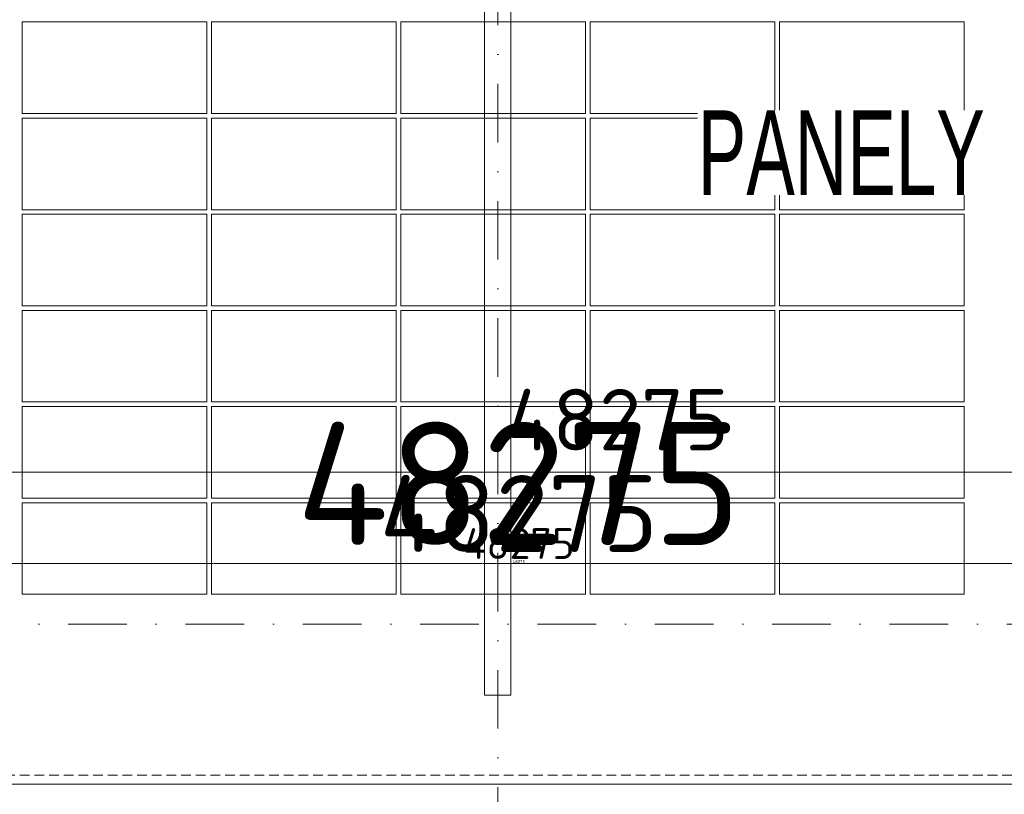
# Model space of a CAD drawing. Header units: millimetres. Extents: x -725694 to 5289369, y -1488057 to 2187451.
# Tile 562 of 656: x 350895 to 357291, y 148895 to 153930. Entities that reach past the tile are written whole.
import ezdxf

# ---------------------------------------------------------------- set-up
doc = ezdxf.new("R2010")
doc.units = ezdxf.units.MM
for name, pattern in [('CENTERX2', [101.6, 63.5, -12.7, 12.7, -12.7]), ('DASHDOT', [25.4, 12.7, -6.35, 0, -6.35]), ('DASHED', [19.05, 12.7, -6.35]), ('HIDDEN', [9.525, 6.35, -3.175])]:
    doc.linetypes.add(name, pattern=pattern)
doc.layers.get('Defpoints').update_dxf_attribs({"color": 8})
for name, color, linetype, lineweight in [('A99_FVE', 30, 'Continuous', 5), ('A99_N_kce-pod', 7, 'DASHED', 20), ('A99_N_koty-200', 5, 'Continuous', 5), ('A99_N_koty-200 @ 1', 5, 'Continuous', 5), ('A99_N_koty-200 @ 10', 5, 'Continuous', 5), ('A99_N_koty-200 @ 100', 5, 'Continuous', 5), ('A99_N_koty-200 @ 200', 5, 'Continuous', 5), ('A99_N_koty-200 @ 250 (1)', 5, 'Continuous', 5), ('A99_N_koty-200 @ 250 (2)', 5, 'Continuous', 5), ('A99_N_koty-200 @ 400', 5, 'Continuous', 5), ('A99_S_kce-pohl', 7, 'Continuous', 5), ('A99_S_osy', 1, 'CENTERX2', 5)]:
    doc.layers.add(name, color=color, linetype=linetype, lineweight=lineweight)
doc.styles.add('A99_kota', font='isocpeur.ttf', dxfattribs={"height": 2})
doc.styles.get("Standard").update_dxf_attribs({"font": 'isocpeur.ttf', "width": 0.75})
doc.dimstyles.new('A99_kota_200 new', dxfattribs={"dimscale": 200, "dimtxt": 2, "dimasz": 1.2, "dimexe": 0.5, "dimexo": 1.5, "dimgap": 0.3, "dimtad": 1, "dimdec": 0, "dimzin": 3, "dimdsep": 46, "dimtxsty": 'A99_kota', "dimblk": 'ARCHTICK', "dimcen": 2.5, "dimazin": 2, "dimtfac": 0.75, "dimtdec": 0, "dimtmove": 2, "dimatfit": 0, "dimfxl": 0, "dimtolj": 1, "dimtzin": 0, "dimlwd": 5, "dimlwe": 5, "dimarcsym": 0})

# ---------------------------------------------------------------- blocks, each defined once
blk = doc.blocks.new('_ArchTick')
at = {"color": 0, "linetype": 'ByBlock', "const_width": 0.15}
blk.add_lwpolyline([(-0.5, -0.5), (0.5, 0.5)], dxfattribs=at)
blk = doc.blocks.new('*D4736')
at = {"layer": 'A99_N_koty-200', "color": 0, "linetype": 'Continuous', "lineweight": 5, "ltscale": 10, "transparency": 16777216}
for p, q in [((354000, 146925), (354000, 146475)), ((366000, 146925), (366000, 146475)), ((366000, 146525), (354000, 146525))]:
    blk.add_line(p, q, dxfattribs=at)
at = {"layer": 'Defpoints', "color": 0, "linetype": 'Continuous', "lineweight": 0, "ltscale": 10, "transparency": 16777216}
for p in [(354000, 149400), (366000, 149400), (354000, 146525)]:
    blk.add_point(p, dxfattribs=at)
at = {"layer": 'A99_N_koty-200', "color": 0, "linetype": 'Continuous', "lineweight": 5, "ltscale": 10, "transparency": 16777216, "xscale": 120, "yscale": 120, "zscale": 120, "rotation": 180}
blk.add_blockref('_ArchTick', (354000, 146525), dxfattribs=at)
at = {"layer": 'A99_N_koty-200', "color": 0, "linetype": 'Continuous', "lineweight": 5, "ltscale": 10, "transparency": 16777216, "xscale": 120, "yscale": 120, "zscale": 120}
blk.add_blockref('_ArchTick', (366000, 146525), dxfattribs=at)
at = {"layer": 'A99_N_koty-200', "color": 0, "linetype": 'Continuous', "ltscale": 10, "transparency": 16777216, "insert": (360000, 146655), "char_height": 200, "attachment_point": 5, "style": 'A99_kota'}
blk.add_mtext('\\A1;12000', dxfattribs=at)
blk = doc.blocks.new('*D4737')
at = {"layer": 'A99_N_koty-200', "color": 0, "linetype": 'Continuous', "lineweight": 5, "ltscale": 10, "transparency": 16777216}
for p, q in [((354000, 147325), (354000, 146425)), ((366000, 147325), (366000, 146425)), ((366000, 146525), (354000, 146525))]:
    blk.add_line(p, q, dxfattribs=at)
at = {"layer": 'Defpoints', "color": 0, "linetype": 'Continuous', "lineweight": 0, "ltscale": 10, "transparency": 16777216}
for p in [(354000, 149400), (366000, 149400), (354000, 146525)]:
    blk.add_point(p, dxfattribs=at)
at = {"layer": 'A99_N_koty-200', "color": 0, "linetype": 'Continuous', "lineweight": 5, "ltscale": 10, "transparency": 16777216, "xscale": 240, "yscale": 240, "zscale": 240, "rotation": 180}
blk.add_blockref('_ArchTick', (354000, 146525), dxfattribs=at)
at = {"layer": 'A99_N_koty-200', "color": 0, "linetype": 'Continuous', "lineweight": 5, "ltscale": 10, "transparency": 16777216, "xscale": 240, "yscale": 240, "zscale": 240}
blk.add_blockref('_ArchTick', (366000, 146525), dxfattribs=at)
at = {"layer": 'A99_N_koty-200', "color": 0, "linetype": 'Continuous', "ltscale": 10, "transparency": 16777216, "insert": (360000, 146785), "char_height": 400, "attachment_point": 5, "style": 'A99_kota'}
blk.add_mtext('\\A1;12000', dxfattribs=at)
blk = doc.blocks.new('*D4738')
at = {"layer": 'A99_N_koty-200', "color": 0, "linetype": 'Continuous', "lineweight": 5, "ltscale": 10, "transparency": 16777216}
for p, q in [((354000, 146529), (354000, 146524.5)), ((366000, 146525), (354000, 146525)), ((366000, 146529), (366000, 146524.5))]:
    blk.add_line(p, q, dxfattribs=at)
at = {"layer": 'Defpoints', "color": 0, "linetype": 'Continuous', "lineweight": 0, "ltscale": 10, "transparency": 16777216}
for p in [(354000, 149400), (366000, 149400), (354000, 146525)]:
    blk.add_point(p, dxfattribs=at)
at = {"layer": 'A99_N_koty-200', "color": 0, "linetype": 'Continuous', "lineweight": 5, "ltscale": 10, "transparency": 16777216, "xscale": 1.2, "yscale": 1.2, "zscale": 1.2, "rotation": 180}
blk.add_blockref('_ArchTick', (354000, 146525), dxfattribs=at)
at = {"layer": 'A99_N_koty-200', "color": 0, "linetype": 'Continuous', "lineweight": 5, "ltscale": 10, "transparency": 16777216, "xscale": 1.2, "yscale": 1.2, "zscale": 1.2}
blk.add_blockref('_ArchTick', (366000, 146525), dxfattribs=at)
at = {"layer": 'A99_N_koty-200', "color": 0, "linetype": 'Continuous', "ltscale": 10, "transparency": 16777216, "insert": (360000, 146526.3), "char_height": 2, "attachment_point": 5, "style": 'A99_kota'}
blk.add_mtext('\\A1;12000', dxfattribs=at)
blk = doc.blocks.new('*D4739')
at = {"layer": 'A99_N_koty-200', "color": 0, "linetype": 'Continuous', "lineweight": 5, "ltscale": 10, "transparency": 16777216}
for p, q in [((354000, 148125), (354000, 146325)), ((366000, 148125), (366000, 146325)), ((366000, 146525), (354000, 146525))]:
    blk.add_line(p, q, dxfattribs=at)
at = {"layer": 'Defpoints', "color": 0, "linetype": 'Continuous', "lineweight": 0, "ltscale": 10, "transparency": 16777216}
for p in [(354000, 149400), (366000, 149400), (354000, 146525)]:
    blk.add_point(p, dxfattribs=at)
at = {"layer": 'A99_N_koty-200', "color": 0, "linetype": 'Continuous', "lineweight": 5, "ltscale": 10, "transparency": 16777216, "xscale": 480, "yscale": 480, "zscale": 480, "rotation": 180}
blk.add_blockref('_ArchTick', (354000, 146525), dxfattribs=at)
at = {"layer": 'A99_N_koty-200', "color": 0, "linetype": 'Continuous', "lineweight": 5, "ltscale": 10, "transparency": 16777216, "xscale": 480, "yscale": 480, "zscale": 480}
blk.add_blockref('_ArchTick', (366000, 146525), dxfattribs=at)
at = {"layer": 'A99_N_koty-200', "color": 0, "linetype": 'Continuous', "ltscale": 10, "transparency": 16777216, "insert": (360000, 147045), "char_height": 800, "attachment_point": 5, "style": 'A99_kota'}
blk.add_mtext('\\A1;12000', dxfattribs=at)
blk = doc.blocks.new('*D4740')
at = {"layer": 'A99_N_koty-200', "color": 0, "linetype": 'Continuous', "lineweight": 5, "ltscale": 10, "transparency": 16777216}
for p, q in [((354000, 146565), (354000, 146520)), ((366000, 146565), (366000, 146520)), ((366000, 146525), (354000, 146525))]:
    blk.add_line(p, q, dxfattribs=at)
at = {"layer": 'Defpoints', "color": 0, "linetype": 'Continuous', "lineweight": 0, "ltscale": 10, "transparency": 16777216}
for p in [(354000, 149400), (366000, 149400), (354000, 146525)]:
    blk.add_point(p, dxfattribs=at)
at = {"layer": 'A99_N_koty-200', "color": 0, "linetype": 'Continuous', "lineweight": 5, "ltscale": 10, "transparency": 16777216, "xscale": 12, "yscale": 12, "zscale": 12, "rotation": 180}
blk.add_blockref('_ArchTick', (354000, 146525), dxfattribs=at)
at = {"layer": 'A99_N_koty-200', "color": 0, "linetype": 'Continuous', "lineweight": 5, "ltscale": 10, "transparency": 16777216, "xscale": 12, "yscale": 12, "zscale": 12}
blk.add_blockref('_ArchTick', (366000, 146525), dxfattribs=at)
at = {"layer": 'A99_N_koty-200', "color": 0, "linetype": 'Continuous', "ltscale": 10, "transparency": 16777216, "insert": (360000, 146538), "char_height": 20, "attachment_point": 5, "style": 'A99_kota'}
blk.add_mtext('\\A1;12000', dxfattribs=at)
blk = doc.blocks.new('*D4741')
at = {"layer": 'A99_N_koty-200', "color": 0, "linetype": 'Continuous', "lineweight": 5, "ltscale": 10, "transparency": 16777216}
for p, q in [((354000, 147525), (354000, 146400)), ((366000, 147525), (366000, 146400)), ((366000, 146525), (354000, 146525))]:
    blk.add_line(p, q, dxfattribs=at)
at = {"layer": 'Defpoints', "color": 0, "linetype": 'Continuous', "lineweight": 0, "ltscale": 10, "transparency": 16777216}
for p in [(354000, 149400), (366000, 149400), (354000, 146525)]:
    blk.add_point(p, dxfattribs=at)
at = {"layer": 'A99_N_koty-200', "color": 0, "linetype": 'Continuous', "lineweight": 5, "ltscale": 10, "transparency": 16777216, "xscale": 300, "yscale": 300, "zscale": 300, "rotation": 180}
blk.add_blockref('_ArchTick', (354000, 146525), dxfattribs=at)
at = {"layer": 'A99_N_koty-200', "color": 0, "linetype": 'Continuous', "lineweight": 5, "ltscale": 10, "transparency": 16777216, "xscale": 300, "yscale": 300, "zscale": 300}
blk.add_blockref('_ArchTick', (366000, 146525), dxfattribs=at)
at = {"layer": 'A99_N_koty-200', "color": 0, "linetype": 'Continuous', "ltscale": 10, "transparency": 16777216, "insert": (360000, 146850), "char_height": 500, "attachment_point": 5, "style": 'A99_kota'}
blk.add_mtext('\\A1;12000', dxfattribs=at)
blk = doc.blocks.new('*D4742')
at = {"layer": 'A99_N_koty-200', "color": 0, "linetype": 'Continuous', "lineweight": 5, "ltscale": 10, "transparency": 16777216}
for p, q in [((354000, 147525), (354000, 146400)), ((366000, 147525), (366000, 146400)), ((366000, 146525), (354000, 146525))]:
    blk.add_line(p, q, dxfattribs=at)
at = {"layer": 'Defpoints', "color": 0, "linetype": 'Continuous', "lineweight": 0, "ltscale": 10, "transparency": 16777216}
for p in [(354000, 149400), (366000, 149400), (354000, 146525)]:
    blk.add_point(p, dxfattribs=at)
at = {"layer": 'A99_N_koty-200', "color": 0, "linetype": 'Continuous', "lineweight": 5, "ltscale": 10, "transparency": 16777216, "xscale": 300, "yscale": 300, "zscale": 300, "rotation": 180}
blk.add_blockref('_ArchTick', (354000, 146525), dxfattribs=at)
at = {"layer": 'A99_N_koty-200', "color": 0, "linetype": 'Continuous', "lineweight": 5, "ltscale": 10, "transparency": 16777216, "xscale": 300, "yscale": 300, "zscale": 300}
blk.add_blockref('_ArchTick', (366000, 146525), dxfattribs=at)
at = {"layer": 'A99_N_koty-200', "color": 0, "linetype": 'Continuous', "ltscale": 10, "transparency": 16777216, "insert": (360000, 146850), "char_height": 500, "attachment_point": 5, "style": 'A99_kota'}
blk.add_mtext('\\A1;12000', dxfattribs=at)
blk = doc.blocks.new('*D4744')
at = {"layer": 'A99_N_koty-200', "color": 0, "linetype": 'Continuous', "lineweight": 5, "ltscale": 10, "transparency": 16777216}
for p, q in [((342000, 146925), (342000, 146475)), ((354000, 146925), (354000, 146475)), ((354000, 146525), (342000, 146525))]:
    blk.add_line(p, q, dxfattribs=at)
at = {"layer": 'Defpoints', "color": 0, "linetype": 'Continuous', "lineweight": 0, "ltscale": 10, "transparency": 16777216}
for p in [(342000, 149400), (354000, 149400), (342000, 146525)]:
    blk.add_point(p, dxfattribs=at)
at = {"layer": 'A99_N_koty-200', "color": 0, "linetype": 'Continuous', "lineweight": 5, "ltscale": 10, "transparency": 16777216, "xscale": 120, "yscale": 120, "zscale": 120, "rotation": 180}
blk.add_blockref('_ArchTick', (342000, 146525), dxfattribs=at)
at = {"layer": 'A99_N_koty-200', "color": 0, "linetype": 'Continuous', "lineweight": 5, "ltscale": 10, "transparency": 16777216, "xscale": 120, "yscale": 120, "zscale": 120}
blk.add_blockref('_ArchTick', (354000, 146525), dxfattribs=at)
at = {"layer": 'A99_N_koty-200', "color": 0, "linetype": 'Continuous', "ltscale": 10, "transparency": 16777216, "insert": (348000, 146655), "char_height": 200, "attachment_point": 5, "style": 'A99_kota'}
blk.add_mtext('\\A1;12000', dxfattribs=at)
blk = doc.blocks.new('*D4745')
at = {"layer": 'A99_N_koty-200', "color": 0, "linetype": 'Continuous', "lineweight": 5, "ltscale": 10, "transparency": 16777216}
for p, q in [((342000, 147325), (342000, 146425)), ((354000, 147325), (354000, 146425)), ((354000, 146525), (342000, 146525))]:
    blk.add_line(p, q, dxfattribs=at)
at = {"layer": 'Defpoints', "color": 0, "linetype": 'Continuous', "lineweight": 0, "ltscale": 10, "transparency": 16777216}
for p in [(342000, 149400), (354000, 149400), (342000, 146525)]:
    blk.add_point(p, dxfattribs=at)
at = {"layer": 'A99_N_koty-200', "color": 0, "linetype": 'Continuous', "lineweight": 5, "ltscale": 10, "transparency": 16777216, "xscale": 240, "yscale": 240, "zscale": 240, "rotation": 180}
blk.add_blockref('_ArchTick', (342000, 146525), dxfattribs=at)
at = {"layer": 'A99_N_koty-200', "color": 0, "linetype": 'Continuous', "lineweight": 5, "ltscale": 10, "transparency": 16777216, "xscale": 240, "yscale": 240, "zscale": 240}
blk.add_blockref('_ArchTick', (354000, 146525), dxfattribs=at)
at = {"layer": 'A99_N_koty-200', "color": 0, "linetype": 'Continuous', "ltscale": 10, "transparency": 16777216, "insert": (348000, 146785), "char_height": 400, "attachment_point": 5, "style": 'A99_kota'}
blk.add_mtext('\\A1;12000', dxfattribs=at)
blk = doc.blocks.new('*D4746')
at = {"layer": 'A99_N_koty-200', "color": 0, "linetype": 'Continuous', "lineweight": 5, "ltscale": 10, "transparency": 16777216}
for p, q in [((342000, 146529), (342000, 146524.5)), ((354000, 146525), (342000, 146525)), ((354000, 146529), (354000, 146524.5))]:
    blk.add_line(p, q, dxfattribs=at)
at = {"layer": 'Defpoints', "color": 0, "linetype": 'Continuous', "lineweight": 0, "ltscale": 10, "transparency": 16777216}
for p in [(342000, 149400), (354000, 149400), (342000, 146525)]:
    blk.add_point(p, dxfattribs=at)
at = {"layer": 'A99_N_koty-200', "color": 0, "linetype": 'Continuous', "lineweight": 5, "ltscale": 10, "transparency": 16777216, "xscale": 1.2, "yscale": 1.2, "zscale": 1.2, "rotation": 180}
blk.add_blockref('_ArchTick', (342000, 146525), dxfattribs=at)
at = {"layer": 'A99_N_koty-200', "color": 0, "linetype": 'Continuous', "lineweight": 5, "ltscale": 10, "transparency": 16777216, "xscale": 1.2, "yscale": 1.2, "zscale": 1.2}
blk.add_blockref('_ArchTick', (354000, 146525), dxfattribs=at)
at = {"layer": 'A99_N_koty-200', "color": 0, "linetype": 'Continuous', "ltscale": 10, "transparency": 16777216, "insert": (348000, 146526.3), "char_height": 2, "attachment_point": 5, "style": 'A99_kota'}
blk.add_mtext('\\A1;12000', dxfattribs=at)
blk = doc.blocks.new('*D4747')
at = {"layer": 'A99_N_koty-200', "color": 0, "linetype": 'Continuous', "lineweight": 5, "ltscale": 10, "transparency": 16777216}
for p, q in [((342000, 148125), (342000, 146325)), ((354000, 148125), (354000, 146325)), ((354000, 146525), (342000, 146525))]:
    blk.add_line(p, q, dxfattribs=at)
at = {"layer": 'Defpoints', "color": 0, "linetype": 'Continuous', "lineweight": 0, "ltscale": 10, "transparency": 16777216}
for p in [(342000, 149400), (354000, 149400), (342000, 146525)]:
    blk.add_point(p, dxfattribs=at)
at = {"layer": 'A99_N_koty-200', "color": 0, "linetype": 'Continuous', "lineweight": 5, "ltscale": 10, "transparency": 16777216, "xscale": 480, "yscale": 480, "zscale": 480, "rotation": 180}
blk.add_blockref('_ArchTick', (342000, 146525), dxfattribs=at)
at = {"layer": 'A99_N_koty-200', "color": 0, "linetype": 'Continuous', "lineweight": 5, "ltscale": 10, "transparency": 16777216, "xscale": 480, "yscale": 480, "zscale": 480}
blk.add_blockref('_ArchTick', (354000, 146525), dxfattribs=at)
at = {"layer": 'A99_N_koty-200', "color": 0, "linetype": 'Continuous', "ltscale": 10, "transparency": 16777216, "insert": (348000, 147045), "char_height": 800, "attachment_point": 5, "style": 'A99_kota'}
blk.add_mtext('\\A1;12000', dxfattribs=at)
blk = doc.blocks.new('*D4748')
at = {"layer": 'A99_N_koty-200', "color": 0, "linetype": 'Continuous', "lineweight": 5, "ltscale": 10, "transparency": 16777216}
for p, q in [((342000, 146565), (342000, 146520)), ((354000, 146565), (354000, 146520)), ((354000, 146525), (342000, 146525))]:
    blk.add_line(p, q, dxfattribs=at)
at = {"layer": 'Defpoints', "color": 0, "linetype": 'Continuous', "lineweight": 0, "ltscale": 10, "transparency": 16777216}
for p in [(342000, 149400), (354000, 149400), (342000, 146525)]:
    blk.add_point(p, dxfattribs=at)
at = {"layer": 'A99_N_koty-200', "color": 0, "linetype": 'Continuous', "lineweight": 5, "ltscale": 10, "transparency": 16777216, "xscale": 12, "yscale": 12, "zscale": 12, "rotation": 180}
blk.add_blockref('_ArchTick', (342000, 146525), dxfattribs=at)
at = {"layer": 'A99_N_koty-200', "color": 0, "linetype": 'Continuous', "lineweight": 5, "ltscale": 10, "transparency": 16777216, "xscale": 12, "yscale": 12, "zscale": 12}
blk.add_blockref('_ArchTick', (354000, 146525), dxfattribs=at)
at = {"layer": 'A99_N_koty-200', "color": 0, "linetype": 'Continuous', "ltscale": 10, "transparency": 16777216, "insert": (348000, 146538), "char_height": 20, "attachment_point": 5, "style": 'A99_kota'}
blk.add_mtext('\\A1;12000', dxfattribs=at)
blk = doc.blocks.new('*D4749')
at = {"layer": 'A99_N_koty-200', "color": 0, "linetype": 'Continuous', "lineweight": 5, "ltscale": 10, "transparency": 16777216}
for p, q in [((342000, 147525), (342000, 146400)), ((354000, 147525), (354000, 146400)), ((354000, 146525), (342000, 146525))]:
    blk.add_line(p, q, dxfattribs=at)
at = {"layer": 'Defpoints', "color": 0, "linetype": 'Continuous', "lineweight": 0, "ltscale": 10, "transparency": 16777216}
for p in [(342000, 149400), (354000, 149400), (342000, 146525)]:
    blk.add_point(p, dxfattribs=at)
at = {"layer": 'A99_N_koty-200', "color": 0, "linetype": 'Continuous', "lineweight": 5, "ltscale": 10, "transparency": 16777216, "xscale": 300, "yscale": 300, "zscale": 300, "rotation": 180}
blk.add_blockref('_ArchTick', (342000, 146525), dxfattribs=at)
at = {"layer": 'A99_N_koty-200', "color": 0, "linetype": 'Continuous', "lineweight": 5, "ltscale": 10, "transparency": 16777216, "xscale": 300, "yscale": 300, "zscale": 300}
blk.add_blockref('_ArchTick', (354000, 146525), dxfattribs=at)
at = {"layer": 'A99_N_koty-200', "color": 0, "linetype": 'Continuous', "ltscale": 10, "transparency": 16777216, "insert": (348000, 146850), "char_height": 500, "attachment_point": 5, "style": 'A99_kota'}
blk.add_mtext('\\A1;12000', dxfattribs=at)
blk = doc.blocks.new('*D4750')
at = {"layer": 'A99_N_koty-200', "color": 0, "linetype": 'Continuous', "lineweight": 5, "ltscale": 10, "transparency": 16777216}
for p, q in [((342000, 147525), (342000, 146400)), ((354000, 147525), (354000, 146400)), ((354000, 146525), (342000, 146525))]:
    blk.add_line(p, q, dxfattribs=at)
at = {"layer": 'Defpoints', "color": 0, "linetype": 'Continuous', "lineweight": 0, "ltscale": 10, "transparency": 16777216}
for p in [(342000, 149400), (354000, 149400), (342000, 146525)]:
    blk.add_point(p, dxfattribs=at)
at = {"layer": 'A99_N_koty-200', "color": 0, "linetype": 'Continuous', "lineweight": 5, "ltscale": 10, "transparency": 16777216, "xscale": 300, "yscale": 300, "zscale": 300, "rotation": 180}
blk.add_blockref('_ArchTick', (342000, 146525), dxfattribs=at)
at = {"layer": 'A99_N_koty-200', "color": 0, "linetype": 'Continuous', "lineweight": 5, "ltscale": 10, "transparency": 16777216, "xscale": 300, "yscale": 300, "zscale": 300}
blk.add_blockref('_ArchTick', (354000, 146525), dxfattribs=at)
at = {"layer": 'A99_N_koty-200', "color": 0, "linetype": 'Continuous', "ltscale": 10, "transparency": 16777216, "insert": (348000, 146850), "char_height": 500, "attachment_point": 5, "style": 'A99_kota'}
blk.add_mtext('\\A1;12000', dxfattribs=at)
blk = doc.blocks.new('*D4893')
at = {"layer": 'A99_N_koty-200', "color": 0, "linetype": 'Continuous', "lineweight": 5, "ltscale": 10, "transparency": 16777216}
for p, q in [((330000, 150190), (330000, 151090)), ((378275, 150190), (378275, 151090)), ((330000, 150990), (378275, 150990))]:
    blk.add_line(p, q, dxfattribs=at)
at = {"layer": 'Defpoints', "color": 0, "linetype": 'Continuous', "lineweight": 0, "ltscale": 10, "transparency": 16777216}
for p in [(378275, 150990), (330000, 148920), (378275, 148920)]:
    blk.add_point(p, dxfattribs=at)
at = {"layer": 'A99_N_koty-200', "color": 0, "linetype": 'Continuous', "lineweight": 5, "ltscale": 10, "transparency": 16777216, "xscale": 240, "yscale": 240, "zscale": 240, "rotation": 180}
blk.add_blockref('_ArchTick', (330000, 150990), dxfattribs=at)
at = {"layer": 'A99_N_koty-200', "color": 0, "linetype": 'Continuous', "lineweight": 5, "ltscale": 10, "transparency": 16777216, "xscale": 240, "yscale": 240, "zscale": 240}
blk.add_blockref('_ArchTick', (378275, 150990), dxfattribs=at)
at = {"layer": 'A99_N_koty-200', "color": 0, "linetype": 'Continuous', "ltscale": 10, "transparency": 16777216, "insert": (354778.8, 151330), "char_height": 400, "attachment_point": 5, "style": 'A99_kota'}
blk.add_mtext('\\A1;48275', dxfattribs=at)
blk = doc.blocks.new('*D4894')
at = {"layer": 'A99_N_koty-200', "color": 0, "linetype": 'Continuous', "lineweight": 5, "ltscale": 10, "transparency": 16777216}
for p, q in [((330000, 149995), (330000, 150445)), ((378275, 149995), (378275, 150445)), ((330000, 150395), (378275, 150395))]:
    blk.add_line(p, q, dxfattribs=at)
at = {"layer": 'Defpoints', "color": 0, "linetype": 'Continuous', "lineweight": 0, "ltscale": 10, "transparency": 16777216}
for p in [(378275, 150395), (330000, 148920), (378275, 148920)]:
    blk.add_point(p, dxfattribs=at)
at = {"layer": 'A99_N_koty-200', "color": 0, "linetype": 'Continuous', "lineweight": 5, "ltscale": 10, "transparency": 16777216, "xscale": 120, "yscale": 120, "zscale": 120, "rotation": 180}
blk.add_blockref('_ArchTick', (330000, 150395), dxfattribs=at)
at = {"layer": 'A99_N_koty-200', "color": 0, "linetype": 'Continuous', "lineweight": 5, "ltscale": 10, "transparency": 16777216, "xscale": 120, "yscale": 120, "zscale": 120}
blk.add_blockref('_ArchTick', (378275, 150395), dxfattribs=at)
at = {"layer": 'A99_N_koty-200', "color": 0, "linetype": 'Continuous', "ltscale": 10, "transparency": 16777216, "insert": (354137.5, 150525), "char_height": 200, "attachment_point": 5, "style": 'A99_kota'}
blk.add_mtext('\\A1;48275', dxfattribs=at)
blk = doc.blocks.new('*D4895')
at = {"layer": 'A99_N_koty-200', "color": 0, "linetype": 'Continuous', "lineweight": 5, "ltscale": 10, "transparency": 16777216}
for p, q in [((330000, 150391), (330000, 150395.5)), ((330000, 150395), (378275, 150395)), ((378275, 150391), (378275, 150395.5))]:
    blk.add_line(p, q, dxfattribs=at)
at = {"layer": 'Defpoints', "color": 0, "linetype": 'Continuous', "lineweight": 0, "ltscale": 10, "transparency": 16777216}
for p in [(378275, 150395), (330000, 148920), (378275, 148920)]:
    blk.add_point(p, dxfattribs=at)
at = {"layer": 'A99_N_koty-200', "color": 0, "linetype": 'Continuous', "lineweight": 5, "ltscale": 10, "transparency": 16777216, "xscale": 1.2, "yscale": 1.2, "zscale": 1.2, "rotation": 180}
blk.add_blockref('_ArchTick', (330000, 150395), dxfattribs=at)
at = {"layer": 'A99_N_koty-200', "color": 0, "linetype": 'Continuous', "lineweight": 5, "ltscale": 10, "transparency": 16777216, "xscale": 1.2, "yscale": 1.2, "zscale": 1.2}
blk.add_blockref('_ArchTick', (378275, 150395), dxfattribs=at)
at = {"layer": 'A99_N_koty-200', "color": 0, "linetype": 'Continuous', "ltscale": 10, "transparency": 16777216, "insert": (354137.5, 150396.3), "char_height": 2, "attachment_point": 5, "style": 'A99_kota'}
blk.add_mtext('\\A1;48275', dxfattribs=at)
blk = doc.blocks.new('*D4896')
at = {"layer": 'A99_N_koty-200', "color": 0, "linetype": 'Continuous', "lineweight": 5, "ltscale": 10, "transparency": 16777216}
for p, q in [((330000, 149520), (330000, 150595)), ((378275, 149520), (378275, 150595)), ((330000, 150395), (378275, 150395))]:
    blk.add_line(p, q, dxfattribs=at)
at = {"layer": 'Defpoints', "color": 0, "linetype": 'Continuous', "lineweight": 0, "ltscale": 10, "transparency": 16777216}
for p in [(378275, 150395), (330000, 148920), (378275, 148920)]:
    blk.add_point(p, dxfattribs=at)
at = {"layer": 'A99_N_koty-200', "color": 0, "linetype": 'Continuous', "lineweight": 5, "ltscale": 10, "transparency": 16777216, "xscale": 480, "yscale": 480, "zscale": 480, "rotation": 180}
blk.add_blockref('_ArchTick', (330000, 150395), dxfattribs=at)
at = {"layer": 'A99_N_koty-200', "color": 0, "linetype": 'Continuous', "lineweight": 5, "ltscale": 10, "transparency": 16777216, "xscale": 480, "yscale": 480, "zscale": 480}
blk.add_blockref('_ArchTick', (378275, 150395), dxfattribs=at)
at = {"layer": 'A99_N_koty-200', "color": 0, "linetype": 'Continuous', "ltscale": 10, "transparency": 16777216, "insert": (354137.5, 150915), "char_height": 800, "attachment_point": 5, "style": 'A99_kota'}
blk.add_mtext('\\A1;48275', dxfattribs=at)
blk = doc.blocks.new('*D4897')
at = {"layer": 'A99_N_koty-200', "color": 0, "linetype": 'Continuous', "lineweight": 5, "ltscale": 10, "transparency": 16777216}
for p, q in [((330000, 150355), (330000, 150400)), ((330000, 150395), (378275, 150395)), ((378275, 150355), (378275, 150400))]:
    blk.add_line(p, q, dxfattribs=at)
at = {"layer": 'Defpoints', "color": 0, "linetype": 'Continuous', "lineweight": 0, "ltscale": 10, "transparency": 16777216}
for p in [(378275, 150395), (330000, 148920), (378275, 148920)]:
    blk.add_point(p, dxfattribs=at)
at = {"layer": 'A99_N_koty-200', "color": 0, "linetype": 'Continuous', "lineweight": 5, "ltscale": 10, "transparency": 16777216, "xscale": 12, "yscale": 12, "zscale": 12, "rotation": 180}
blk.add_blockref('_ArchTick', (330000, 150395), dxfattribs=at)
at = {"layer": 'A99_N_koty-200', "color": 0, "linetype": 'Continuous', "lineweight": 5, "ltscale": 10, "transparency": 16777216, "xscale": 12, "yscale": 12, "zscale": 12}
blk.add_blockref('_ArchTick', (378275, 150395), dxfattribs=at)
at = {"layer": 'A99_N_koty-200', "color": 0, "linetype": 'Continuous', "ltscale": 10, "transparency": 16777216, "insert": (354137.5, 150408), "char_height": 20, "attachment_point": 5, "style": 'A99_kota'}
blk.add_mtext('\\A1;48275', dxfattribs=at)
blk = doc.blocks.new('*D4898')
at = {"layer": 'A99_N_koty-200', "color": 0, "linetype": 'Continuous', "lineweight": 5, "ltscale": 10, "transparency": 16777216}
for p, q in [((330000, 149395), (330000, 150520)), ((378275, 149395), (378275, 150520)), ((330000, 150395), (378275, 150395))]:
    blk.add_line(p, q, dxfattribs=at)
at = {"layer": 'Defpoints', "color": 0, "linetype": 'Continuous', "lineweight": 0, "ltscale": 10, "transparency": 16777216}
for p in [(378275, 150395), (330000, 148920), (378275, 148920)]:
    blk.add_point(p, dxfattribs=at)
at = {"layer": 'A99_N_koty-200', "color": 0, "linetype": 'Continuous', "lineweight": 5, "ltscale": 10, "transparency": 16777216, "xscale": 300, "yscale": 300, "zscale": 300, "rotation": 180}
blk.add_blockref('_ArchTick', (330000, 150395), dxfattribs=at)
at = {"layer": 'A99_N_koty-200', "color": 0, "linetype": 'Continuous', "lineweight": 5, "ltscale": 10, "transparency": 16777216, "xscale": 300, "yscale": 300, "zscale": 300}
blk.add_blockref('_ArchTick', (378275, 150395), dxfattribs=at)
at = {"layer": 'A99_N_koty-200', "color": 0, "linetype": 'Continuous', "ltscale": 10, "transparency": 16777216, "insert": (354137.5, 150720), "char_height": 500, "attachment_point": 5, "style": 'A99_kota'}
blk.add_mtext('\\A1;48275', dxfattribs=at)
blk = doc.blocks.new('*D4899')
at = {"layer": 'A99_N_koty-200', "color": 0, "linetype": 'Continuous', "lineweight": 5, "ltscale": 10, "transparency": 16777216}
for p, q in [((330000, 149395), (330000, 150520)), ((378275, 149395), (378275, 150520)), ((330000, 150395), (378275, 150395))]:
    blk.add_line(p, q, dxfattribs=at)
at = {"layer": 'Defpoints', "color": 0, "linetype": 'Continuous', "lineweight": 0, "ltscale": 10, "transparency": 16777216}
for p in [(378275, 150395), (330000, 148920), (378275, 148920)]:
    blk.add_point(p, dxfattribs=at)
at = {"layer": 'A99_N_koty-200', "color": 0, "linetype": 'Continuous', "lineweight": 5, "ltscale": 10, "transparency": 16777216, "xscale": 300, "yscale": 300, "zscale": 300, "rotation": 180}
blk.add_blockref('_ArchTick', (330000, 150395), dxfattribs=at)
at = {"layer": 'A99_N_koty-200', "color": 0, "linetype": 'Continuous', "lineweight": 5, "ltscale": 10, "transparency": 16777216, "xscale": 300, "yscale": 300, "zscale": 300}
blk.add_blockref('_ArchTick', (378275, 150395), dxfattribs=at)
at = {"layer": 'A99_N_koty-200', "color": 0, "linetype": 'Continuous', "ltscale": 10, "transparency": 16777216, "insert": (354137.5, 150720), "char_height": 500, "attachment_point": 5, "style": 'A99_kota'}
blk.add_mtext('\\A1;48275', dxfattribs=at)
blk = doc.blocks.new('*U6093')
at = {"layer": 'A99_N_koty-200 @ 1', "linetype": 'Continuous', "ltscale": 10}
dim = blk.add_linear_dim(base=(354000, 146525), p1=(366000, 149400), p2=(354000, 149400), angle=180, dimstyle='A99_kota_200 new', override={"dimscale": 1, "dimtix": 1, "dimtofl": 1, "dimtmove": 1, "dimatfit": 1}, dxfattribs=at)
dim.commit()
dim.dimension.update_dxf_attribs({"geometry": '*D4738', "text_midpoint": (360000, 146526.3)})
at = {"layer": 'A99_N_koty-200 @ 10', "linetype": 'Continuous', "ltscale": 10}
dim = blk.add_linear_dim(base=(354000, 146525), p1=(366000, 149400), p2=(354000, 149400), angle=180, dimstyle='A99_kota_200 new', override={"dimscale": 10, "dimtix": 1, "dimtofl": 1, "dimtmove": 1, "dimatfit": 1}, dxfattribs=at)
dim.commit()
dim.dimension.update_dxf_attribs({"geometry": '*D4740', "text_midpoint": (360000, 146538)})
at = {"layer": 'A99_N_koty-200 @ 100', "linetype": 'Continuous', "ltscale": 10}
dim = blk.add_linear_dim(base=(354000, 146525), p1=(366000, 149400), p2=(354000, 149400), angle=180, dimstyle='A99_kota_200 new', override={"dimscale": 100, "dimtix": 1, "dimtofl": 1, "dimtmove": 1, "dimatfit": 1}, dxfattribs=at)
dim.commit()
dim.dimension.update_dxf_attribs({"geometry": '*D4736', "text_midpoint": (360000, 146655)})
at = {"layer": 'A99_N_koty-200 @ 200', "linetype": 'Continuous', "ltscale": 10}
dim = blk.add_linear_dim(base=(354000, 146525), p1=(366000, 149400), p2=(354000, 149400), angle=180, dimstyle='A99_kota_200 new', override={"dimscale": 200, "dimtix": 1, "dimtofl": 1, "dimtmove": 1, "dimatfit": 1}, dxfattribs=at)
dim.commit()
dim.dimension.update_dxf_attribs({"geometry": '*D4737', "text_midpoint": (360000, 146785)})
at = {"layer": 'A99_N_koty-200 @ 250 (1)', "linetype": 'Continuous', "ltscale": 10}
dim = blk.add_linear_dim(base=(354000, 146525), p1=(366000, 149400), p2=(354000, 149400), angle=180, dimstyle='A99_kota_200 new', override={"dimscale": 250, "dimtix": 1, "dimtofl": 1, "dimtmove": 1, "dimatfit": 1}, dxfattribs=at)
dim.commit()
dim.dimension.update_dxf_attribs({"geometry": '*D4742', "text_midpoint": (360000, 146850)})
at = {"layer": 'A99_N_koty-200 @ 250 (2)', "linetype": 'Continuous', "ltscale": 10}
dim = blk.add_linear_dim(base=(354000, 146525), p1=(366000, 149400), p2=(354000, 149400), angle=180, dimstyle='A99_kota_200 new', override={"dimscale": 250, "dimtix": 1, "dimtofl": 1, "dimtmove": 1, "dimatfit": 1}, dxfattribs=at)
dim.commit()
dim.dimension.update_dxf_attribs({"geometry": '*D4741', "text_midpoint": (360000, 146850)})
at = {"layer": 'A99_N_koty-200 @ 400', "linetype": 'Continuous', "ltscale": 10}
dim = blk.add_linear_dim(base=(354000, 146525), p1=(366000, 149400), p2=(354000, 149400), angle=180, dimstyle='A99_kota_200 new', override={"dimscale": 400, "dimtix": 1, "dimtofl": 1, "dimtmove": 1, "dimatfit": 1}, dxfattribs=at)
dim.commit()
dim.dimension.update_dxf_attribs({"geometry": '*D4739', "text_midpoint": (360000, 147045)})
blk = doc.blocks.new('*U6094')
at = {"layer": 'A99_N_koty-200 @ 1', "linetype": 'Continuous', "ltscale": 10}
dim = blk.add_linear_dim(base=(342000, 146525), p1=(354000, 149400), p2=(342000, 149400), angle=180, dimstyle='A99_kota_200 new', override={"dimscale": 1, "dimtix": 1, "dimtofl": 1, "dimtmove": 1, "dimatfit": 1}, dxfattribs=at)
dim.commit()
dim.dimension.update_dxf_attribs({"geometry": '*D4746', "text_midpoint": (348000, 146526.3)})
at = {"layer": 'A99_N_koty-200 @ 10', "linetype": 'Continuous', "ltscale": 10}
dim = blk.add_linear_dim(base=(342000, 146525), p1=(354000, 149400), p2=(342000, 149400), angle=180, dimstyle='A99_kota_200 new', override={"dimscale": 10, "dimtix": 1, "dimtofl": 1, "dimtmove": 1, "dimatfit": 1}, dxfattribs=at)
dim.commit()
dim.dimension.update_dxf_attribs({"geometry": '*D4748', "text_midpoint": (348000, 146538)})
at = {"layer": 'A99_N_koty-200 @ 100', "linetype": 'Continuous', "ltscale": 10}
dim = blk.add_linear_dim(base=(342000, 146525), p1=(354000, 149400), p2=(342000, 149400), angle=180, dimstyle='A99_kota_200 new', override={"dimscale": 100, "dimtix": 1, "dimtofl": 1, "dimtmove": 1, "dimatfit": 1}, dxfattribs=at)
dim.commit()
dim.dimension.update_dxf_attribs({"geometry": '*D4744', "text_midpoint": (348000, 146655)})
at = {"layer": 'A99_N_koty-200 @ 200', "linetype": 'Continuous', "ltscale": 10}
dim = blk.add_linear_dim(base=(342000, 146525), p1=(354000, 149400), p2=(342000, 149400), angle=180, dimstyle='A99_kota_200 new', override={"dimscale": 200, "dimtix": 1, "dimtofl": 1, "dimtmove": 1, "dimatfit": 1}, dxfattribs=at)
dim.commit()
dim.dimension.update_dxf_attribs({"geometry": '*D4745', "text_midpoint": (348000, 146785)})
at = {"layer": 'A99_N_koty-200 @ 250 (1)', "linetype": 'Continuous', "ltscale": 10}
dim = blk.add_linear_dim(base=(342000, 146525), p1=(354000, 149400), p2=(342000, 149400), angle=180, dimstyle='A99_kota_200 new', override={"dimscale": 250, "dimtix": 1, "dimtofl": 1, "dimtmove": 1, "dimatfit": 1}, dxfattribs=at)
dim.commit()
dim.dimension.update_dxf_attribs({"geometry": '*D4750', "text_midpoint": (348000, 146850)})
at = {"layer": 'A99_N_koty-200 @ 250 (2)', "linetype": 'Continuous', "ltscale": 10}
dim = blk.add_linear_dim(base=(342000, 146525), p1=(354000, 149400), p2=(342000, 149400), angle=180, dimstyle='A99_kota_200 new', override={"dimscale": 250, "dimtix": 1, "dimtofl": 1, "dimtmove": 1, "dimatfit": 1}, dxfattribs=at)
dim.commit()
dim.dimension.update_dxf_attribs({"geometry": '*D4749', "text_midpoint": (348000, 146850)})
at = {"layer": 'A99_N_koty-200 @ 400', "linetype": 'Continuous', "ltscale": 10}
dim = blk.add_linear_dim(base=(342000, 146525), p1=(354000, 149400), p2=(342000, 149400), angle=180, dimstyle='A99_kota_200 new', override={"dimscale": 400, "dimtix": 1, "dimtofl": 1, "dimtmove": 1, "dimatfit": 1}, dxfattribs=at)
dim.commit()
dim.dimension.update_dxf_attribs({"geometry": '*D4747', "text_midpoint": (348000, 147045)})
blk = doc.blocks.new('*U6132')
at = {"layer": 'A99_N_koty-200 @ 1', "linetype": 'Continuous', "ltscale": 10}
dim = blk.add_linear_dim(base=(378275, 150395), p1=(330000, 148920), p2=(378275, 148920), dimstyle='A99_kota_200 new', override={"dimscale": 1, "dimtix": 1, "dimtofl": 1, "dimtmove": 2, "dimatfit": 3}, dxfattribs=at)
dim.commit()
dim.dimension.update_dxf_attribs({"geometry": '*D4895', "text_midpoint": (354137.5, 150396.3)})
at = {"layer": 'A99_N_koty-200 @ 10', "linetype": 'Continuous', "ltscale": 10}
dim = blk.add_linear_dim(base=(378275, 150395), p1=(330000, 148920), p2=(378275, 148920), dimstyle='A99_kota_200 new', override={"dimscale": 10, "dimtix": 1, "dimtofl": 1, "dimtmove": 2, "dimatfit": 3}, dxfattribs=at)
dim.commit()
dim.dimension.update_dxf_attribs({"geometry": '*D4897', "text_midpoint": (354137.5, 150408)})
at = {"layer": 'A99_N_koty-200 @ 100', "linetype": 'Continuous', "ltscale": 10}
dim = blk.add_linear_dim(base=(378275, 150395), p1=(330000, 148920), p2=(378275, 148920), dimstyle='A99_kota_200 new', override={"dimscale": 100, "dimtix": 1, "dimtofl": 1, "dimtmove": 2, "dimatfit": 3}, dxfattribs=at)
dim.commit()
dim.dimension.update_dxf_attribs({"geometry": '*D4894', "text_midpoint": (354137.5, 150525)})
at = {"layer": 'A99_N_koty-200 @ 200', "linetype": 'Continuous', "ltscale": 10}
dim = blk.add_linear_dim(base=(378275, 150990), p1=(330000, 148920), p2=(378275, 148920), dimstyle='A99_kota_200 new', override={"dimscale": 200, "dimtix": 1, "dimtofl": 1, "dimtmove": 2, "dimatfit": 3}, dxfattribs=at)
dim.commit()
dim.dimension.update_dxf_attribs({"geometry": '*D4893', "text_midpoint": (354778.8, 151330), "dimtype": 128})
at = {"layer": 'A99_N_koty-200 @ 250 (1)', "linetype": 'Continuous', "ltscale": 10}
dim = blk.add_linear_dim(base=(378275, 150395), p1=(330000, 148920), p2=(378275, 148920), dimstyle='A99_kota_200 new', override={"dimscale": 250, "dimtix": 1, "dimtofl": 1, "dimtmove": 2, "dimatfit": 3}, dxfattribs=at)
dim.commit()
dim.dimension.update_dxf_attribs({"geometry": '*D4899', "text_midpoint": (354137.5, 150720)})
at = {"layer": 'A99_N_koty-200 @ 250 (2)', "linetype": 'Continuous', "ltscale": 10}
dim = blk.add_linear_dim(base=(378275, 150395), p1=(330000, 148920), p2=(378275, 148920), dimstyle='A99_kota_200 new', override={"dimscale": 250, "dimtix": 1, "dimtofl": 1, "dimtmove": 2, "dimatfit": 3}, dxfattribs=at)
dim.commit()
dim.dimension.update_dxf_attribs({"geometry": '*D4898', "text_midpoint": (354137.5, 150720)})
at = {"layer": 'A99_N_koty-200 @ 400', "linetype": 'Continuous', "ltscale": 10}
dim = blk.add_linear_dim(base=(378275, 150395), p1=(330000, 148920), p2=(378275, 148920), dimstyle='A99_kota_200 new', override={"dimscale": 400, "dimtix": 1, "dimtofl": 1, "dimtmove": 2, "dimatfit": 3}, dxfattribs=at)
dim.commit()
dim.dimension.update_dxf_attribs({"geometry": '*D4896', "text_midpoint": (354137.5, 150915)})

msp = doc.modelspace()

# ---------------------------------------------------------------- linework, layer by layer
at = {"layer": 'A99_FVE', "linetype": 'Continuous', "lineweight": 15, "ltscale": 2}
msp.add_lwpolyline([(353915, 155305), (354085, 155305), (354085, 149540), (353915, 149540)], close=True, dxfattribs=at)
at = {"layer": 'A99_FVE', "lineweight": 5, "ltscale": 2}
for points in [[(352110, 153320), (352110, 153915), (350910, 153915), (350910, 153320)], [(353340, 153320), (353340, 153915), (352140, 153915), (352140, 153320)], [(354570, 153320), (354570, 153915), (353370, 153915), (353370, 153320)], [(355800, 153320), (355800, 153915), (354600, 153915), (354600, 153320)], [(357030, 153320), (357030, 153915), (355830, 153915), (355830, 153320)], [(352110, 152695), (352110, 153290), (350910, 153290), (350910, 152695)], [(353340, 152695), (353340, 153290), (352140, 153290), (352140, 152695)], [(354570, 152695), (354570, 153290), (353370, 153290), (353370, 152695)], [(355800, 152695), (355800, 153290), (354600, 153290), (354600, 152695)], [(357030, 152695), (357030, 153290), (355830, 153290), (355830, 152695)], [(352110, 152070), (352110, 152665), (350910, 152665), (350910, 152070)], [(353340, 152070), (353340, 152665), (352140, 152665), (352140, 152070)], [(354570, 152070), (354570, 152665), (353370, 152665), (353370, 152070)], [(355800, 152070), (355800, 152665), (354600, 152665), (354600, 152070)], [(357030, 152070), (357030, 152665), (355830, 152665), (355830, 152070)], [(352110, 151445), (352110, 152040), (350910, 152040), (350910, 151445)], [(353340, 151445), (353340, 152040), (352140, 152040), (352140, 151445)], [(354570, 151445), (354570, 152040), (353370, 152040), (353370, 151445)], [(355800, 151445), (355800, 152040), (354600, 152040), (354600, 151445)], [(357030, 151445), (357030, 152040), (355830, 152040), (355830, 151445)], [(352110, 150820), (352110, 151415), (350910, 151415), (350910, 150820)], [(353340, 150820), (353340, 151415), (352140, 151415), (352140, 150820)], [(354570, 150820), (354570, 151415), (353370, 151415), (353370, 150820)], [(355800, 150820), (355800, 151415), (354600, 151415), (354600, 150820)], [(357030, 150820), (357030, 151415), (355830, 151415), (355830, 150820)], [(352110, 150195), (352110, 150790), (350910, 150790), (350910, 150195)], [(353340, 150195), (353340, 150790), (352140, 150790), (352140, 150195)], [(354570, 150195), (354570, 150790), (353370, 150790), (353370, 150195)], [(355800, 150195), (355800, 150790), (354600, 150790), (354600, 150195)], [(357030, 150195), (357030, 150790), (355830, 150790), (355830, 150195)]]:
    msp.add_lwpolyline(points, close=True, dxfattribs=at)
at = {"layer": 'A99_N_kce-pod', "linetype": 'HIDDEN', "lineweight": 5, "ltscale": 10}
msp.add_lwpolyline([(438875.5, 149020), (299400, 149020)], dxfattribs=at)
at = {"layer": 'A99_S_kce-pohl', "linetype": 'Continuous', "ltscale": 25}
msp.add_lwpolyline([(307330, 174440), (299400, 174440), (299400, 148960), (438875.5, 148960), (438875.5, 176350)], dxfattribs=at)
at = {"layer": 'A99_S_osy', "linetype": 'DASHDOT', "lineweight": 5, "ltscale": 30}
for points in [[(354000, 250300), (354000, 146890)], [(452950, 150000), (297355, 150000)]]:
    msp.add_lwpolyline(points, dxfattribs=at)

# ---------------------------------------------------------------- block references
at = {"layer": 'A99_N_koty-200', "color": 3, "linetype": 'Continuous', "lineweight": 0}
for name in ['*U6132', '*U6094', '*U6093']:
    msp.add_blockref(name, (0, 0), dxfattribs=at)

# ---------------------------------------------------------------- next in the draw order: texts
at = {"layer": 'A99_FVE', "color": 5, "insert": (355300, 153340), "char_height": 750, "width": 9285, "attachment_point": 1, "bg_fill": 3, "box_fill_scale": 1, "bg_fill_color": 256, "bg_fill_transparency": 0}
msp.add_mtext('{\\fArial Narrow|b0|i0|c238|p34;\\H0.73333x;PANELY \\C1; \\C5;FOTOVOLTAICKÉ  ELEKTÁRNY}', dxfattribs=at)

doc.saveas('drawing.dxf')
